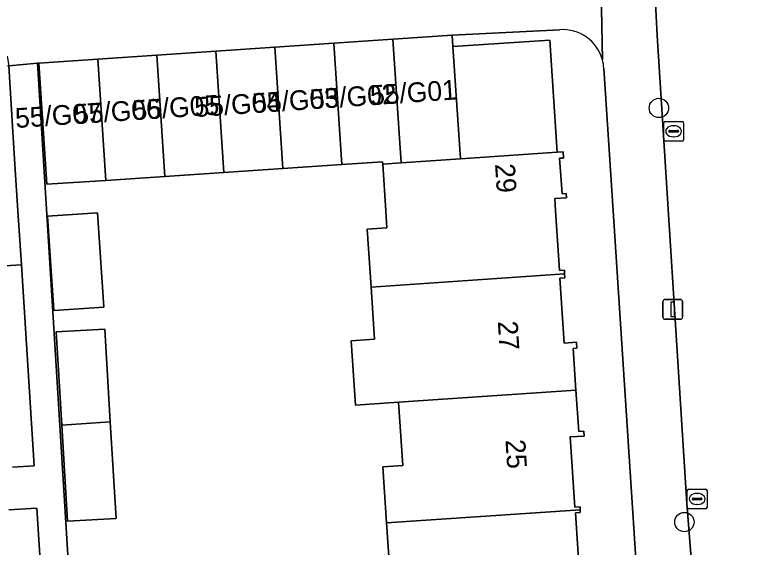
# Model space of a CAD drawing. Extents: x 159680 to 160786, y 387323 to 388340.
# Drawn here: x 160317.21 to 160354.58, y 387983 to 388009.91 of the extents above; entities that cross this region are included whole.
import ezdxf

# ---------------------------------------------------------------- set-up
doc = ezdxf.new("R2010")
doc.units = 0
for name, color, linetype in [('IMGEO_Boom', 7, 'Continuous'), ('IMGEO_Erf', 7, 'Continuous'), ('IMGEO_Kolk', 7, 'Continuous'), ('IMGEO_Lichtmast', 7, 'Continuous'), ('IMGEO_Pand', 7, 'Continuous'), ('IMGEO_Pand_nummerreeks', 7, 'Continuous'), ('IMGEO_Rijbaan_lokaal_open', 7, 'Continuous'), ('IMGEO_Voetpad_open', 7, 'Continuous')]:
    doc.layers.add(name, color=color, linetype=linetype)

msp = doc.modelspace()

# ---------------------------------------------------------------- linework, layer by layer
at = {"layer": 'IMGEO_Boom'}
for centre in [(160349.766, 388005.197), (160351.055, 387984.27)]:
    msp.add_circle(centre, 0.489, dxfattribs=at)
at = {"layer": 'IMGEO_Erf'}
for points in [[(160344.753, 388009.154), (160339.321, 388008.874), (160339.36, 388008.301), (160344.25, 388008.629), (160344.631, 388002.957), (160344.922, 388002.977), (160344.943, 388002.668), (160344.751, 388002.655), (160344.872, 388000.855), (160345.085, 388000.869), (160345.099, 388000.658), (160344.501, 388000.617), (160344.542, 388000), (160344.744, 387996.985), (160344.991, 387997.002), (160345.004, 387996.808), (160345.017, 387996.613), (160344.754, 387996.595), (160344.975, 387993.314), (160345.607, 387993.357), (160345.628, 387993.052), (160345.431, 387993.038), (160345.572, 387990.94), (160345.713, 387988.841), (160345.972, 387988.858), (160345.989, 387988.618), (160345.281, 387988.571), (160345.52, 387985.021), (160345.78, 387985.04), (160345.787, 387984.895), (160345.794, 387984.748), (160345.546, 387984.729), (160345.771, 387981.372)], [(160336.178, 387981.547), (160335.998, 387984.225), (160335.808, 387987.065), (160336.823, 387987.133), (160336.608, 387990.327), (160334.433, 387990.179), (160334.214, 387993.43), (160335.396, 387993.511), (160335.219, 387996.139), (160335.022, 387999.07), (160336.024, 387999.137), (160335.966, 388000), (160335.808, 388002.362), (160335.8, 388002.479), (160333.748, 388002.341), (160330.765, 388002.141), (160327.782, 388001.941), (160324.799, 388001.741), (160321.815, 388001.54), (160318.83, 388001.34), (160318.419, 388007.47), (160318.354, 388007.464), (160321.01, 387964.565)], [(160347.452, 388000), (160346.984, 388007.196)], [(160349.492, 387968.593), (160349.487, 387968.705), (160347.452, 388000)], [(160317.091, 387987.037), (160318.189, 387987.107), (160317.544, 387997.272), (160314.74, 387997.094)], [(160316.357, 387974.512), (160318.976, 387974.678), (160318.324, 387984.973), (160316.91, 387984.883)]]:
    msp.add_lwpolyline(points, dxfattribs=at)
for points in [[(160319.19, 387994.963), (160318.869, 387999.736), (160321.391, 387999.906), (160321.711, 387995.133)], [(160322.04, 387989.331), (160322.331, 387984.457), (160319.877, 387984.311), (160319.587, 387989.163), (160319.306, 387993.875), (160321.76, 387994.022)]]:
    msp.add_lwpolyline(points, close=True, dxfattribs=at)
for centre, radius, start, end in [((160344.901, 388007.072), 2.087, 15.6726, 94.0551), ((160344.936, 388007.078), 2.052, 3.3041, 15.7895)]:
    msp.add_arc(centre, radius, start, end, dxfattribs=at)
at = {"layer": 'IMGEO_Kolk'}
for p, q in [((160350.012, 388003.594), (160350.012, 388004.446)), ((160350.087, 388004.52), (160350.939, 388004.52)), ((160351.013, 388004.446), (160351.013, 388003.594)), ((160350.271, 388004.014), (160350.271, 388004.026)), ((160350.709, 388003.977), (160350.311, 388003.977)), ((160350.314, 388004.063), (160350.712, 388004.063)), ((160350.5, 388004.3), (160350.525, 388004.3)), ((160350.755, 388004.026), (160350.755, 388004.014)), ((160350.523, 388003.74), (160350.498, 388003.74)), ((160350.939, 388003.52), (160350.087, 388003.52)), ((160351.202, 387985.012), (160351.202, 387985.864)), ((160351.277, 387985.938), (160352.129, 387985.938)), ((160351.69, 387985.718), (160351.715, 387985.718)), ((160352.203, 387985.864), (160352.203, 387985.012)), ((160351.461, 387985.432), (160351.461, 387985.444)), ((160351.899, 387985.395), (160351.501, 387985.395)), ((160351.504, 387985.481), (160351.902, 387985.481)), ((160351.945, 387985.444), (160351.945, 387985.432)), ((160352.129, 387984.938), (160351.277, 387984.938)), ((160351.713, 387985.158), (160351.688, 387985.158))]:
    msp.add_line(p, q, dxfattribs=at)
for points in [[(160350.012, 388003.594), (160350.012, 388004.446)], [(160350.087, 388004.52), (160350.939, 388004.52)], [(160351.013, 388004.446), (160351.013, 388003.594)], [(160350.939, 388003.52), (160350.087, 388003.52)], [(160351.202, 387985.012), (160351.202, 387985.864)], [(160351.277, 387985.938), (160352.129, 387985.938)], [(160352.203, 387985.864), (160352.203, 387985.012)], [(160352.129, 387984.938), (160351.277, 387984.938)]]:
    msp.add_lwpolyline(points, dxfattribs=at)
for centre, radius, start, end in [((160350.089, 388004.444), 0.0765, 91.552, 178.448), ((160350.089, 388004.444), 0.0765, 91.552, 178.448), ((160350.937, 388004.444), 0.0765, 1.552, 88.448), ((160350.937, 388004.444), 0.0765, 1.552, 88.448), ((160350.311, 388004.023), 0.0403, 85.8775, 175.7526), ((160350.308, 388004.013), 0.0366, 178.938, 274.7102), ((160350.712, 388004.02), 0.043, 264.8664, 352.4533), ((160350.716, 388004.025), 0.0386, 1.7309, 96.639), ((160350.089, 388003.596), 0.0765, 181.552, 268.448), ((160350.089, 388003.596), 0.0765, 181.552, 268.448), ((160350.937, 388003.596), 0.0765, 271.552, 358.448), ((160350.937, 388003.596), 0.0765, 271.552, 358.448), ((160351.279, 387985.862), 0.0765, 91.552, 178.448), ((160351.279, 387985.862), 0.0765, 91.552, 178.448), ((160352.127, 387985.862), 0.0765, 1.552, 88.448), ((160352.127, 387985.862), 0.0765, 1.552, 88.448), ((160351.501, 387985.441), 0.0403, 85.8775, 175.7526), ((160351.498, 387985.431), 0.0366, 178.938, 274.7102), ((160351.902, 387985.438), 0.043, 264.8664, 352.4533), ((160351.906, 387985.443), 0.0386, 1.7309, 96.639), ((160351.279, 387985.014), 0.0765, 181.552, 268.448), ((160351.279, 387985.014), 0.0765, 181.552, 268.448), ((160352.127, 387985.014), 0.0765, 271.552, 358.448), ((160352.127, 387985.014), 0.0765, 271.552, 358.448)]:
    msp.add_arc(centre, radius, start, end, dxfattribs=at)
for centre, major_axis, ratio, start_param, end_param in [((160350.499, 388004.02), (-0.387, 0.002), 0.722429, 4.712389, 7.853982), ((160350.524, 388004.02), (-0.39, 0.002), 0.717154, 1.570796, 4.712389), ((160351.689, 387985.438), (-0.387, 0.002), 0.722429, 4.712389, 7.853982), ((160351.714, 387985.438), (-0.39, 0.002), 0.717154, 1.570796, 4.712389)]:
    msp.add_ellipse(centre, major_axis=major_axis, ratio=ratio, start_param=start_param, end_param=end_param, dxfattribs=at)
at = {"layer": 'IMGEO_Lichtmast'}
for p, q in [((160349.97, 387994.619), (160349.97, 387995.419)), ((160349.97, 387995.419), (160349.97, 387994.619)), ((160350.07, 387995.519), (160350.86, 387995.519)), ((160350.86, 387995.519), (160350.07, 387995.519)), ((160350.96, 387995.419), (160350.96, 387994.619)), ((160350.96, 387994.619), (160350.96, 387995.419)), ((160350.86, 387994.519), (160350.07, 387994.519)), ((160350.07, 387994.519), (160350.86, 387994.519))]:
    msp.add_line(p, q, dxfattribs=at)
msp.add_lwpolyline([(160350.39, 387995.394), (160350.54, 387995.394), (160350.54, 387994.644), (160350.39, 387994.644), (160350.39, 387995.394)], dxfattribs=at)
for centre, start, end in [((160350.07, 387995.419), 90, 180), ((160350.07, 387995.419), 90, 180), ((160350.86, 387995.419), 0, 90), ((160350.86, 387995.419), 360, 90), ((160350.07, 387994.619), 180, 270), ((160350.07, 387994.619), 180, 270), ((160350.86, 387994.619), 270, 0), ((160350.86, 387994.619), 270, 0)]:
    msp.add_arc(centre, 0.1, start, end, dxfattribs=at)
at = {"layer": 'IMGEO_Pand'}
for points in [[(160339.321, 388008.874), (160336.32, 388008.672), (160336.74, 388002.425), (160339.742, 388002.627), (160339.36, 388008.301)], [(160333.748, 388002.341), (160333.336, 388008.472), (160330.353, 388008.272), (160330.765, 388002.141)], [(160335.8, 388002.479), (160335.808, 388002.362), (160336.74, 388002.425), (160336.32, 388008.672), (160333.336, 388008.472), (160333.748, 388002.341)], [(160339.742, 388002.627), (160344.631, 388002.957), (160344.25, 388008.629), (160339.36, 388008.301)], [(160327.782, 388001.941), (160327.37, 388008.071), (160324.387, 388007.871), (160324.799, 388001.741)], [(160330.765, 388002.141), (160330.353, 388008.272), (160327.37, 388008.071), (160327.782, 388001.941)], [(160324.799, 388001.741), (160324.387, 388007.871), (160321.403, 388007.67), (160321.815, 388001.54)], [(160311.363, 387997.882), (160314.676, 387998.093), (160314.74, 387997.094), (160317.544, 387997.272), (160317.37, 388000), (160317.221, 388002.342), (160316.903, 388007.331), (160316.644, 388007.315), (160316.664, 388007.005), (160313.156, 388006.781), (160313.111, 388007.472), (160312.787, 388007.452), (160312.802, 388007.217), (160310.78, 388007.088), (160311.229, 388000)], [(160318.83, 388001.34), (160321.815, 388001.54), (160321.403, 388007.67), (160318.419, 388007.47)], [(160344.631, 388002.957), (160339.742, 388002.627), (160336.74, 388002.425), (160335.808, 388002.362), (160335.966, 388000), (160336.024, 387999.137), (160335.022, 387999.07), (160335.219, 387996.139), (160345.004, 387996.808), (160344.991, 387997.002), (160344.744, 387996.985), (160344.542, 388000), (160344.501, 388000.617), (160345.099, 388000.658), (160345.085, 388000.869), (160344.872, 388000.855), (160344.751, 388002.655), (160344.943, 388002.668), (160344.922, 388002.977)], [(160318.869, 387999.736), (160319.19, 387994.963), (160321.711, 387995.133), (160321.391, 387999.906)], [(160335.219, 387996.139), (160335.396, 387993.511), (160334.214, 387993.43), (160334.433, 387990.179), (160336.608, 387990.327), (160345.572, 387990.94), (160345.431, 387993.038), (160345.628, 387993.052), (160345.607, 387993.357), (160344.975, 387993.314), (160344.754, 387996.595), (160345.017, 387996.613), (160345.004, 387996.808)], [(160319.587, 387989.163), (160322.04, 387989.331), (160321.76, 387994.022), (160319.306, 387993.875)], [(160345.787, 387984.895), (160345.78, 387985.04), (160345.52, 387985.021), (160345.281, 387988.571), (160345.989, 387988.618), (160345.972, 387988.858), (160345.713, 387988.841), (160345.572, 387990.94), (160336.608, 387990.327), (160336.823, 387987.133), (160335.808, 387987.065), (160335.998, 387984.225)], [(160322.04, 387989.331), (160319.587, 387989.163), (160319.877, 387984.311), (160322.331, 387984.457)], [(160346.39, 387978.912), (160346.24, 387981.142), (160346.433, 387981.154), (160346.415, 387981.415), (160345.771, 387981.372), (160345.546, 387984.729), (160345.794, 387984.748), (160345.787, 387984.895), (160335.998, 387984.225), (160336.178, 387981.547), (160337.095, 387981.608), (160337.318, 387978.292)]]:
    msp.add_lwpolyline(points, close=True, dxfattribs=at)
at = {"layer": 'IMGEO_Rijbaan_lokaal_open'}
msp.add_lwpolyline([(160358.017, 387990.056), (160357.405, 388000), (160356.971, 388007.059), (160356.721, 388011.124), (160356.557, 388013.782), (160355.985, 388021.607), (160355.954, 388022.426), (160348.99, 388022.129), (160349.043, 388021.357), (160349.685, 388008.865), (160351.172, 387985.211), (160352.606, 387967.09)], dxfattribs=at)
at = {"layer": 'IMGEO_Voetpad_open'}
for points in [[(160346.342, 388023.527), (160346.738, 388017.182), (160346.91, 388007.636)], [(160352.606, 387967.09), (160351.172, 387985.211), (160349.685, 388008.865), (160349.043, 388021.357), (160348.99, 388022.129), (160348.96, 388023.193)], [(160346.91, 388007.636), (160346.738, 388017.182)], [(160316.826, 388007.809), (160316.903, 388007.331), (160318.354, 388007.464), (160318.419, 388007.47), (160321.403, 388007.67), (160324.387, 388007.871), (160327.37, 388008.071), (160330.353, 388008.272), (160333.336, 388008.472), (160336.32, 388008.672), (160339.321, 388008.874), (160344.753, 388009.154)], [(160316.91, 387984.883), (160318.324, 387984.973), (160318.976, 387974.678), (160318.991, 387974.679), (160319.318, 387969.511), (160319.634, 387964.52), (160321.01, 387964.565), (160318.354, 388007.464), (160316.903, 388007.331), (160317.221, 388002.342), (160317.37, 388000), (160317.544, 387997.272), (160318.189, 387987.107), (160317.091, 387987.037)], [(160346.984, 388007.196), (160347.452, 388000), (160349.487, 387968.705), (160349.492, 387968.593), (160349.963, 387961.712)]]:
    msp.add_lwpolyline(points, dxfattribs=at)
for centre, radius, start, end in [((160344.901, 388007.072), 2.087, 15.6726, 94.0551), ((160344.936, 388007.078), 2.052, 3.3041, 15.7895)]:
    msp.add_arc(centre, radius, start, end, dxfattribs=at)

# ---------------------------------------------------------------- texts
at = {"layer": 'IMGEO_Pand_nummerreeks'}
for s, rotation, p in [('55/G01', 3.8758, (160335.203, 388005.335)), ('55/G03', 3.8758, (160329.248, 388004.932)), ('55/G02', 3.8758, (160332.164, 388005.129)), ('55/G05', 3.8758, (160323.193, 388004.575)), ('55/G04', 3.8758, (160326.325, 388004.734)), ('55/G07', 3.8758, (160317.263, 388004.182)), ('55/G06', 3.8758, (160320.245, 388004.379)), ('29', 273.8458, (160341.483, 388002.36)), ('27', 273.689, (160341.624, 387994.409)), ('25', 273.689, (160342.01, 387988.418))]:
    msp.add_text(s, height=1, rotation=rotation, dxfattribs=at).set_placement(p)

doc.saveas('drawing.dxf')
